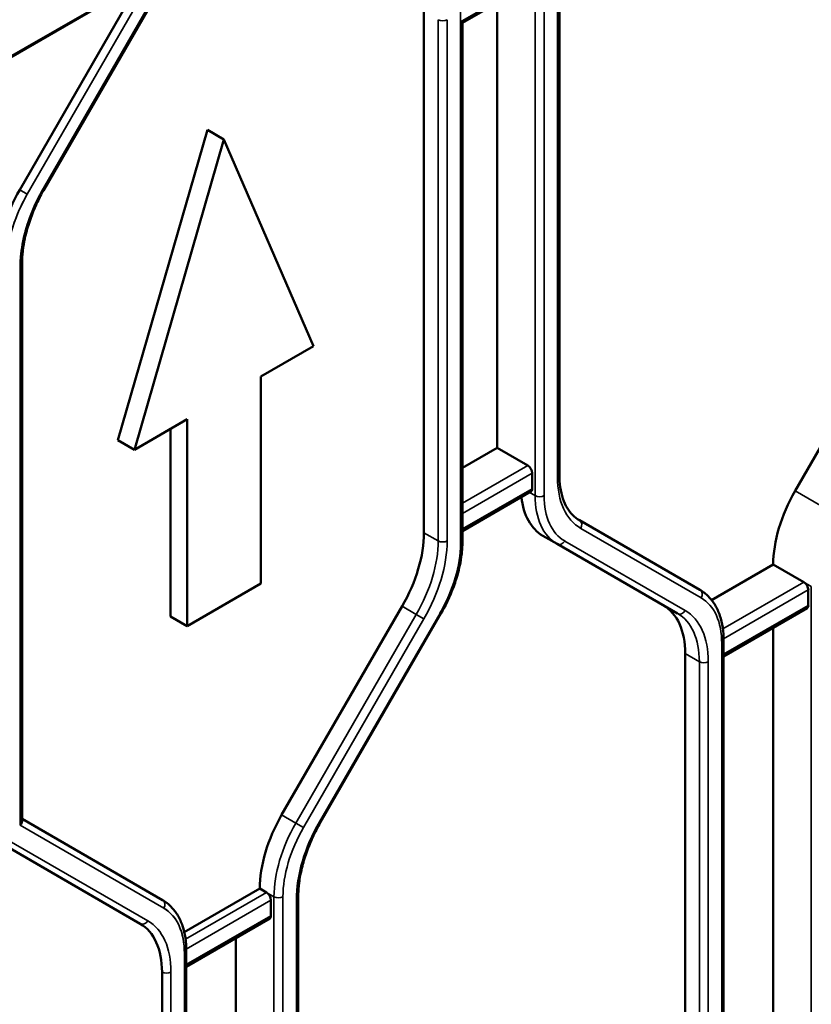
# Model space of a CAD drawing. Header units: millimetres. Extents: x 0 to 14369, y -869 to 2970.
# Tile 476 of 656: x 3617 to 3654, y 1178 to 1225. Entities that reach past the tile are written whole.
import ezdxf

# ---------------------------------------------------------------- set-up
doc = ezdxf.new("R2010")
doc.units = ezdxf.units.MM
doc.header["$LTSCALE"] = 10
doc.layers.add('Sichtbar (ISO)', color=7, linetype='Continuous', lineweight=50)
doc.layers.add('Sichtbar schmal (ISO)', color=7, linetype='Continuous', lineweight=35)

msp = doc.modelspace()

# ---------------------------------------------------------------- linework, layer by layer
at = {"layer": 'Sichtbar (ISO)'}
for p, q in [((3671.745, 1254.953), (3590.952, 1208.307)), ((3590.938, 1208.257), (3670.6, 1254.25)), ((3642.144, 1203.049), (3642.144, 1227.737)), ((3642.144, 1203.049), (3642.144, 1227.737)), ((3622.219, 1226.317), (3616.575, 1216.542)), ((3623.453, 1226.469), (3617.746, 1216.584)), ((3623.453, 1226.469), (3617.746, 1216.584)), ((3637.548, 1224.438), (3641.208, 1226.551)), ((3639.192, 1225.387), (3639.192, 1204.318)), ((3639.192, 1204.318), (3639.192, 1225.387)), ((3635.728, 1200.293), (3635.728, 1224.981)), ((3635.728, 1224.981), (3635.728, 1200.293)), ((3637.46, 1224.489), (3637.548, 1224.438)), ((3637.548, 1199.888), (3637.548, 1224.438)), ((3637.548, 1199.888), (3637.548, 1224.438)), ((3621.232, 1204.677), (3625.475, 1219.374)), ((3625.475, 1219.374), (3621.232, 1204.677)), ((3626.252, 1218.924), (3625.475, 1219.374)), ((3625.475, 1219.374), (3626.252, 1218.924)), ((3626.252, 1218.924), (3622.01, 1204.227)), ((3622.01, 1204.227), (3626.252, 1218.924)), ((3630.495, 1209.126), (3626.252, 1218.924)), ((3626.252, 1218.924), (3630.495, 1209.126)), ((3616.688, 1213.04), (3616.688, 1186.631)), ((3616.688, 1213.04), (3616.688, 1186.631)), ((3653.309, 1202.274), (3659.017, 1212.159)), ((3659.017, 1212.159), (3653.309, 1202.274)), ((3628.003, 1207.687), (3630.495, 1209.126)), ((3630.495, 1209.126), (3628.003, 1207.687)), ((3628.003, 1197.889), (3628.003, 1207.687)), ((3628.003, 1207.687), (3628.003, 1197.889)), ((3622.01, 1204.227), (3624.502, 1205.667)), ((3624.502, 1205.667), (3622.01, 1204.227)), ((3624.502, 1205.667), (3624.502, 1195.869)), ((3624.502, 1195.869), (3624.502, 1205.667)), ((3623.725, 1205.217), (3623.725, 1196.318)), ((3623.725, 1196.318), (3623.725, 1205.217)), ((3622.01, 1204.227), (3621.232, 1204.677)), ((3621.232, 1204.677), (3622.01, 1204.227)), ((3637.548, 1203.368), (3639.192, 1204.318)), ((3639.192, 1204.318), (3637.548, 1203.368)), ((3640.642, 1203.481), (3639.192, 1204.318)), ((3639.192, 1204.318), (3640.642, 1203.481)), ((3640.854, 1202.378), (3640.854, 1203.113)), ((3640.854, 1203.113), (3640.854, 1202.378)), ((3637.548, 1200.368), (3640.792, 1202.241)), ((3637.548, 1200.368), (3640.792, 1202.241)), ((3648.799, 1197.588), (3643.092, 1200.883)), ((3643.092, 1200.883), (3648.799, 1197.588)), ((3641.359, 1200.151), (3642.031, 1199.763)), ((3642.031, 1199.763), (3641.359, 1200.151)), ((3642.031, 1199.763), (3647.738, 1196.468)), ((3647.738, 1196.468), (3642.031, 1199.763)), ((3649.354, 1197.103), (3652.274, 1198.789)), ((3652.274, 1198.789), (3649.354, 1197.103)), ((3652.274, 1198.789), (3653.724, 1197.952)), ((3653.724, 1197.952), (3652.274, 1198.789)), ((3624.502, 1195.869), (3628.003, 1197.889)), ((3628.003, 1197.889), (3624.502, 1195.869)), ((3653.936, 1196.85), (3653.936, 1197.585)), ((3653.936, 1197.585), (3653.936, 1196.85)), ((3628.985, 1186.924), (3634.692, 1196.809)), ((3634.692, 1196.809), (3628.985, 1186.924)), ((3624.502, 1195.869), (3623.725, 1196.318)), ((3623.725, 1196.318), (3624.502, 1195.869)), ((3630.827, 1186.578), (3636.534, 1196.463)), ((3630.827, 1186.578), (3636.534, 1196.463)), ((3649.922, 1194.432), (3653.874, 1196.713)), ((3649.922, 1194.432), (3653.874, 1196.713)), ((3652.274, 1174.311), (3652.274, 1195.789)), ((3652.274, 1195.789), (3652.274, 1174.311)), ((3649.922, 1170.627), (3649.922, 1195.176)), ((3649.922, 1170.627), (3649.922, 1195.176)), ((3648.102, 1169.879), (3648.102, 1194.567)), ((3648.102, 1194.567), (3648.102, 1169.879)), ((3623.343, 1182.891), (3616.688, 1186.733)), ((3616.688, 1186.733), (3623.343, 1182.891)), ((3615.602, 1185.628), (3622.282, 1181.771)), ((3615.602, 1185.628), (3622.282, 1181.771)), ((3624.371, 1181.373), (3627.949, 1183.439)), ((3627.949, 1183.439), (3624.371, 1181.373)), ((3627.949, 1183.439), (3628.268, 1183.255)), ((3628.268, 1183.255), (3627.949, 1183.439)), ((3628.48, 1182.153), (3628.48, 1182.888)), ((3628.48, 1182.888), (3628.48, 1182.153)), ((3629.77, 1159.12), (3629.77, 1183.034)), ((3629.77, 1159.12), (3629.77, 1183.034)), ((3624.466, 1179.735), (3628.418, 1182.016)), ((3624.466, 1179.735), (3628.418, 1182.016)), ((3626.818, 1161.972), (3626.818, 1181.092)), ((3626.818, 1181.092), (3626.818, 1161.972)), ((3624.466, 1180.479), (3624.466, 1163.471)), ((3624.466, 1180.479), (3624.466, 1163.471)), ((3623.318, 1179.482), (3623.318, 1163.996))]:
    msp.add_line(p, q, dxfattribs=at)
for centre, major_axis, ratio, start_param, end_param in [((3619.075, 1215.099), (-2.5, -4.33), 0.57735, 4.712389, 5.497787), ((3640.642, 1203.236), (0.15, -0.26), 0.57735, 0.785398, 2.356194), ((3640.642, 1203.236), (-0.15, 0.26), 0.57735, 3.926991, 5.497787), ((3640.642, 1202.501), (0.15, -0.26), 0.57735, 0, 0.785398), ((3640.642, 1202.501), (0.15, -0.26), 0.57735, 0, 0.785398), ((3643.859, 1204.481), (-2.5, -4.33), 0.57735, 5.612894, 6.283185), ((3643.859, 1204.481), (-2.5, -4.33), 0.57735, 5.612894, 6.283185), ((3655.809, 1200.831), (2.5, 4.33), 0.57735, 1.570796, 2.356194), ((3655.809, 1200.831), (-2.5, -4.33), 0.57735, 4.712389, 5.497787), ((3632.192, 1198.252), (2.5, 4.33), 0.57735, 4.712389, 5.497787), ((3632.192, 1198.252), (-2.5, -4.33), 0.57735, 1.570796, 2.356194), ((3653.724, 1197.707), (0.15, -0.26), 0.57735, 0.785398, 2.356195), ((3653.724, 1197.707), (-0.15, 0.26), 0.57735, 3.926991, 5.497787), ((3644.566, 1192.526), (2.5, 4.33), 0.57735, 5.497787, 6.283185), ((3644.566, 1192.526), (2.5, 4.33), 0.57735, 5.497787, 6.283185), ((3653.724, 1196.973), (0.15, -0.26), 0.57735, 0, 0.785398), ((3653.724, 1196.973), (0.15, -0.26), 0.57735, 0, 0.785398), ((3616.388, 1186.56), (-0.277, -0.16), 0.717439, 1.963495, 2.748894), ((3616.388, 1186.56), (-0.277, -0.16), 0.717439, 1.963495, 2.748894), ((3631.485, 1185.48), (2.5, 4.33), 0.57735, 1.570796, 2.356194), ((3631.485, 1185.48), (-2.5, -4.33), 0.57735, 4.712389, 5.497787), ((3628.268, 1183.011), (0.15, -0.26), 0.57735, 0.785398, 2.356022), ((3628.268, 1183.011), (-0.15, 0.26), 0.57735, 3.926991, 5.49761), ((3628.268, 1182.276), (0.15, -0.26), 0.57735, 0, 0.785398), ((3628.268, 1182.276), (0.15, -0.26), 0.57735, 0, 0.785398), ((3619.782, 1177.441), (2.5, 4.33), 0.57735, 5.497787, 6.283185)]:
    msp.add_ellipse(centre, major_axis=major_axis, ratio=ratio, start_param=start_param, end_param=end_param, dxfattribs=at)
for points, knots in [([(3617.746, 1216.584), (3617.612, 1216.351), (3617.488, 1216.113), (3617.265, 1215.63), (3617.166, 1215.385), (3616.994, 1214.897), (3616.921, 1214.653), (3616.805, 1214.172), (3616.761, 1213.936), (3616.703, 1213.476), (3616.688, 1213.253), (3616.688, 1213.04)], [2.3561945, 2.3561945, 2.3561945, 2.3561945, 2.5132741, 2.5132741, 2.6703538, 2.6703538, 2.8274334, 2.8274334, 2.984513, 2.984513, 3.1415927, 3.1415927, 3.1415927, 3.1415927]), ([(3617.746, 1216.584), (3617.612, 1216.351), (3617.488, 1216.113), (3617.265, 1215.63), (3617.166, 1215.385), (3616.994, 1214.897), (3616.921, 1214.653), (3616.805, 1214.172), (3616.761, 1213.936), (3616.703, 1213.476), (3616.688, 1213.253), (3616.688, 1213.04)], [2.3561945, 2.3561945, 2.3561945, 2.3561945, 2.5132741, 2.5132741, 2.6703538, 2.6703538, 2.8274334, 2.8274334, 2.984513, 2.984513, 3.1415927, 3.1415927, 3.1415927, 3.1415927]), ([(3642.144, 1203.049), (3642.144, 1202.836), (3642.159, 1202.633), (3642.215, 1202.253), (3642.257, 1202.075), (3642.366, 1201.751), (3642.433, 1201.604), (3642.588, 1201.342), (3642.676, 1201.228), (3642.87, 1201.031), (3642.977, 1200.949), (3643.092, 1200.883)], [3.1415927, 3.1415927, 3.1415927, 3.1415927, 3.2986723, 3.2986723, 3.4557519, 3.4557519, 3.6128316, 3.6128316, 3.7699112, 3.7699112, 3.9269908, 3.9269908, 3.9269908, 3.9269908]), ([(3642.144, 1203.049), (3642.144, 1202.836), (3642.159, 1202.633), (3642.215, 1202.253), (3642.257, 1202.075), (3642.366, 1201.751), (3642.433, 1201.604), (3642.588, 1201.342), (3642.676, 1201.228), (3642.87, 1201.031), (3642.977, 1200.949), (3643.092, 1200.883)], [3.1415927, 3.1415927, 3.1415927, 3.1415927, 3.2986723, 3.2986723, 3.4557519, 3.4557519, 3.6128316, 3.6128316, 3.7699112, 3.7699112, 3.9269908, 3.9269908, 3.9269908, 3.9269908]), ([(3637.548, 1199.888), (3637.548, 1199.674), (3637.533, 1199.452), (3637.476, 1199.001), (3637.433, 1198.77), (3637.321, 1198.305), (3637.251, 1198.071), (3637.086, 1197.604), (3636.992, 1197.37), (3636.779, 1196.91), (3636.662, 1196.684), (3636.534, 1196.463)], [0, 0, 0, 0, 0.1570796, 0.1570796, 0.3141593, 0.3141593, 0.4712389, 0.4712389, 0.6283185, 0.6283185, 0.7853982, 0.7853982, 0.7853982, 0.7853982]), ([(3637.548, 1199.888), (3637.548, 1199.674), (3637.533, 1199.452), (3637.476, 1199.001), (3637.433, 1198.77), (3637.321, 1198.305), (3637.251, 1198.071), (3637.086, 1197.604), (3636.992, 1197.37), (3636.779, 1196.91), (3636.662, 1196.684), (3636.534, 1196.463)], [0, 0, 0, 0, 0.1570796, 0.1570796, 0.3141593, 0.3141593, 0.4712389, 0.4712389, 0.6283185, 0.6283185, 0.7853982, 0.7853982, 0.7853982, 0.7853982]), ([(3648.799, 1197.588), (3648.945, 1197.503), (3649.08, 1197.398), (3649.321, 1197.154), (3649.428, 1197.015), (3649.609, 1196.709), (3649.684, 1196.542), (3649.804, 1196.185), (3649.849, 1195.996), (3649.908, 1195.599), (3649.922, 1195.391), (3649.922, 1195.176)], [5.4977871, 5.4977871, 5.4977871, 5.4977871, 5.6548668, 5.6548668, 5.8119464, 5.8119464, 5.969026, 5.969026, 6.1261057, 6.1261057, 6.2831853, 6.2831853, 6.2831853, 6.2831853]), ([(3648.799, 1197.588), (3648.945, 1197.503), (3649.08, 1197.398), (3649.321, 1197.154), (3649.428, 1197.015), (3649.609, 1196.709), (3649.684, 1196.542), (3649.804, 1196.185), (3649.849, 1195.996), (3649.908, 1195.599), (3649.922, 1195.391), (3649.922, 1195.176)], [5.4977871, 5.4977871, 5.4977871, 5.4977871, 5.6548668, 5.6548668, 5.8119464, 5.8119464, 5.969026, 5.969026, 6.1261057, 6.1261057, 6.2831853, 6.2831853, 6.2831853, 6.2831853]), ([(3630.827, 1186.578), (3630.693, 1186.345), (3630.569, 1186.107), (3630.346, 1185.624), (3630.247, 1185.379), (3630.075, 1184.891), (3630.003, 1184.647), (3629.887, 1184.166), (3629.843, 1183.93), (3629.784, 1183.47), (3629.77, 1183.247), (3629.77, 1183.034)], [2.3561945, 2.3561945, 2.3561945, 2.3561945, 2.5132741, 2.5132741, 2.6703538, 2.6703538, 2.8274334, 2.8274334, 2.984513, 2.984513, 3.1415927, 3.1415927, 3.1415927, 3.1415927]), ([(3630.827, 1186.578), (3630.693, 1186.345), (3630.569, 1186.107), (3630.346, 1185.624), (3630.247, 1185.379), (3630.075, 1184.891), (3630.003, 1184.647), (3629.887, 1184.166), (3629.843, 1183.93), (3629.784, 1183.47), (3629.77, 1183.247), (3629.77, 1183.034)], [2.3561945, 2.3561945, 2.3561945, 2.3561945, 2.5132741, 2.5132741, 2.6703538, 2.6703538, 2.8274334, 2.8274334, 2.984513, 2.984513, 3.1415927, 3.1415927, 3.1415927, 3.1415927]), ([(3623.343, 1182.891), (3623.49, 1182.806), (3623.625, 1182.701), (3623.866, 1182.457), (3623.972, 1182.318), (3624.153, 1182.012), (3624.228, 1181.845), (3624.348, 1181.489), (3624.393, 1181.299), (3624.452, 1180.902), (3624.466, 1180.694), (3624.466, 1180.479)], [5.4977871, 5.4977871, 5.4977871, 5.4977871, 5.6548668, 5.6548668, 5.8119464, 5.8119464, 5.969026, 5.969026, 6.1261057, 6.1261057, 6.2831853, 6.2831853, 6.2831853, 6.2831853]), ([(3623.343, 1182.891), (3623.49, 1182.806), (3623.625, 1182.701), (3623.866, 1182.457), (3623.972, 1182.318), (3624.153, 1182.012), (3624.228, 1181.845), (3624.348, 1181.489), (3624.393, 1181.299), (3624.452, 1180.902), (3624.466, 1180.694), (3624.466, 1180.479)], [5.4977871, 5.4977871, 5.4977871, 5.4977871, 5.6548668, 5.6548668, 5.8119464, 5.8119464, 5.969026, 5.969026, 6.1261057, 6.1261057, 6.2831853, 6.2831853, 6.2831853, 6.2831853])]:
    msp.add_open_spline(points, degree=3, knots=knots, dxfattribs=at)
at = {"layer": 'Sichtbar schmal (ISO)'}
for p, q in [((3641.42, 1202.052), (3641.42, 1227.755)), ((3642.056, 1227.615), (3642.056, 1202.927)), ((3642.056, 1202.927), (3642.056, 1227.615)), ((3637.46, 1224.489), (3641.42, 1226.775)), ((3641.42, 1226.775), (3641.42, 1202.052)), ((3622.219, 1226.317), (3616.575, 1216.542)), ((3622.645, 1226.218), (3616.937, 1216.333)), ((3616.937, 1216.333), (3622.645, 1226.218)), ((3617.698, 1216.611), (3623.405, 1226.496)), ((3623.405, 1226.496), (3617.698, 1216.611)), ((3640.996, 1226.428), (3640.996, 1202.052)), ((3640.996, 1202.052), (3640.996, 1226.428)), ((3637.46, 1225.468), (3637.46, 1199.766)), ((3636.399, 1224.594), (3636.399, 1199.906)), ((3636.399, 1199.906), (3636.399, 1224.594)), ((3636.824, 1199.906), (3636.824, 1224.594)), ((3636.824, 1224.594), (3636.824, 1199.906)), ((3637.46, 1199.766), (3637.46, 1224.489)), ((3616.575, 1216.542), (3616.937, 1216.333)), ((3616.937, 1216.333), (3616.575, 1216.542)), ((3617.698, 1216.611), (3617.746, 1216.584)), ((3617.746, 1216.584), (3617.698, 1216.611)), ((3616.6, 1212.918), (3616.6, 1186.437)), ((3616.6, 1186.437), (3616.6, 1212.918)), ((3640.642, 1203.481), (3637.548, 1201.694)), ((3637.548, 1201.694), (3640.642, 1203.481)), ((3637.548, 1201.204), (3640.854, 1203.113)), ((3640.854, 1203.113), (3637.548, 1201.204)), ((3640.854, 1202.378), (3637.548, 1200.47)), ((3637.548, 1200.47), (3640.854, 1202.378)), ((3640.996, 1202.052), (3640.73, 1202.205)), ((3640.73, 1202.205), (3640.996, 1202.052)), ((3655.113, 1201.233), (3653.309, 1202.274)), ((3653.309, 1202.274), (3655.113, 1201.233)), ((3648.861, 1197.205), (3643.154, 1200.5)), ((3643.154, 1200.5), (3648.861, 1197.205)), ((3636.399, 1199.906), (3635.728, 1200.293)), ((3635.728, 1200.293), (3636.399, 1199.906)), ((3642.393, 1199.9), (3648.1, 1196.605)), ((3648.1, 1196.605), (3642.393, 1199.9)), ((3653.724, 1197.952), (3649.887, 1195.737)), ((3649.887, 1195.737), (3653.724, 1197.952)), ((3653.724, 1197.952), (3654.077, 1197.748)), ((3654.077, 1197.748), (3653.724, 1197.952)), ((3654.077, 1197.748), (3654.077, 1173.27)), ((3654.077, 1173.27), (3654.077, 1197.748)), ((3649.921, 1195.267), (3653.936, 1197.585)), ((3653.936, 1197.585), (3649.921, 1195.267)), ((3634.692, 1196.809), (3635.364, 1196.421)), ((3635.364, 1196.421), (3634.692, 1196.809)), ((3653.936, 1196.85), (3649.922, 1194.533)), ((3649.922, 1194.533), (3653.936, 1196.85)), ((3635.364, 1196.421), (3629.657, 1186.536)), ((3629.657, 1186.536), (3635.364, 1196.421)), ((3630.78, 1186.605), (3636.487, 1196.49)), ((3636.487, 1196.49), (3630.78, 1186.605)), ((3635.726, 1196.212), (3635.364, 1196.421)), ((3635.364, 1196.421), (3635.726, 1196.212)), ((3636.534, 1196.463), (3636.487, 1196.49)), ((3636.487, 1196.49), (3636.534, 1196.463)), ((3635.726, 1196.212), (3630.019, 1186.327)), ((3630.019, 1186.327), (3635.726, 1196.212)), ((3649.834, 1195.054), (3649.834, 1169.351)), ((3649.834, 1170.331), (3649.834, 1195.054)), ((3648.102, 1194.567), (3648.774, 1194.179)), ((3648.774, 1194.179), (3648.102, 1194.567)), ((3648.774, 1194.179), (3648.774, 1169.491)), ((3648.774, 1169.491), (3648.774, 1194.179)), ((3649.198, 1169.491), (3649.198, 1194.179)), ((3649.198, 1194.179), (3649.198, 1169.491)), ((3629.657, 1186.536), (3628.985, 1186.924)), ((3628.985, 1186.924), (3629.657, 1186.536)), ((3629.657, 1186.536), (3630.019, 1186.327)), ((3630.019, 1186.327), (3629.657, 1186.536)), ((3630.78, 1186.605), (3630.827, 1186.578)), ((3630.827, 1186.578), (3630.78, 1186.605)), ((3623.405, 1182.508), (3616.6, 1186.437)), ((3616.6, 1186.437), (3623.405, 1182.508)), ((3615.964, 1185.765), (3622.645, 1181.908)), ((3622.645, 1181.908), (3615.964, 1185.765)), ((3628.268, 1183.255), (3624.431, 1181.04)), ((3624.431, 1181.04), (3628.268, 1183.255)), ((3628.268, 1183.255), (3628.621, 1183.051)), ((3628.621, 1183.051), (3628.268, 1183.255)), ((3624.466, 1180.57), (3628.48, 1182.888)), ((3628.48, 1182.888), (3624.466, 1180.57)), ((3628.621, 1183.051), (3628.621, 1160.387)), ((3628.621, 1160.387), (3628.621, 1183.051)), ((3629.045, 1159.947), (3629.045, 1183.051)), ((3629.045, 1183.051), (3629.045, 1159.947)), ((3629.682, 1182.911), (3629.682, 1159.226)), ((3629.682, 1159.226), (3629.682, 1182.911)), ((3628.48, 1182.153), (3624.466, 1179.836)), ((3624.466, 1179.836), (3628.48, 1182.153)), ((3624.379, 1180.357), (3624.379, 1163.516)), ((3624.379, 1163.516), (3624.379, 1180.357)), ((3623.318, 1179.482), (3623.318, 1163.996)), ((3623.742, 1163.815), (3623.742, 1179.482)), ((3623.742, 1179.482), (3623.742, 1163.815))]:
    msp.add_line(p, q, dxfattribs=at)
for centre, major_axis, ratio, start_param, end_param in [((3636.612, 1224.716), (0.3, 0), 0.57735, 3.926991, 5.497787), ((3636.612, 1224.716), (-0.3, 0), 0.57735, 0.785398, 2.356194), ((3619.287, 1214.976), (-2.35, -4.07), 0.57735, 4.712389, 5.56166), ((3619.287, 1214.976), (-2.35, -4.07), 0.57735, 4.712389, 5.497787), ((3620.348, 1215.081), (2.65, 4.59), 0.57735, 1.570796, 2.356194), ((3616.388, 1213.04), (0.3, 0), 0.57735, 5.497787, 6.283185), ((3616.388, 1213.04), (0.3, 0), 0.57735, 5.497787, 6.283185), ((3641.844, 1203.049), (0.3, 0), 0.57735, 5.497787, 6.283185), ((3641.844, 1203.049), (0.3, 0), 0.57735, 5.497787, 6.283185), ((3645.804, 1205.09), (-2.65, -4.59), 0.57735, 5.497787, 6.283185), ((3645.804, 1205.09), (-2.65, -4.59), 0.57735, 5.497787, 6.283185), ((3641.208, 1202.174), (-0.3, 0), 0.57735, 0.785398, 2.356194), ((3644.531, 1204.093), (-2.5, -4.33), 0.57735, 5.497787, 6.283185), ((3641.208, 1202.174), (0.3, 0), 0.57735, 3.926991, 5.497787), ((3644.531, 1204.093), (-2.5, -4.33), 0.57735, 5.497787, 6.283185), ((3644.743, 1203.971), (-2.35, -4.07), 0.57735, 5.497787, 6.283185), ((3644.743, 1203.971), (-2.35, -4.07), 0.57735, 5.497787, 6.283185), ((3642.942, 1200.623), (0.15, 0.26), 0.816497, 4.712389, 6.283185), ((3642.942, 1200.623), (0.15, 0.26), 0.816497, 4.712389, 6.283185), ((3632.864, 1197.864), (-2.5, -4.33), 0.57735, 1.570796, 2.356194), ((3632.864, 1197.864), (2.5, 4.33), 0.57735, 4.712389, 5.497787), ((3633.076, 1197.742), (-2.65, -4.59), 0.57735, 1.570796, 2.356194), ((3633.076, 1197.742), (2.65, 4.59), 0.57735, 4.712389, 5.497787), ((3636.612, 1200.028), (-0.3, 0), 0.57735, 0.785398, 2.356194), ((3636.612, 1200.028), (0.3, 0), 0.57735, 3.926991, 5.497787), ((3634.137, 1197.847), (2.35, 4.07), 0.57735, 4.712389, 5.497787), ((3634.137, 1197.847), (-2.35, -4.07), 0.57735, 1.570796, 2.356194), ((3637.248, 1199.888), (0.3, 0), 0.57735, 5.497787, 6.283185), ((3637.248, 1199.888), (0.3, 0), 0.57735, 5.497787, 6.283185), ((3642.181, 1200.023), (-0.15, -0.26), 0.816497, 0, 1.570796), ((3642.181, 1200.023), (-0.15, -0.26), 0.816497, 0, 1.570796), ((3648.649, 1197.328), (0.15, 0.26), 0.816497, 4.712389, 6.283185), ((3648.649, 1197.328), (0.15, 0.26), 0.816497, 4.712389, 6.283185), ((3646.511, 1193.135), (2.35, 4.07), 0.57735, 5.497787, 6.283185), ((3646.511, 1193.135), (2.35, 4.07), 0.57735, 5.497787, 6.283185), ((3647.888, 1196.728), (-0.15, -0.26), 0.816497, 0, 1.570796), ((3647.888, 1196.728), (-0.15, -0.26), 0.816497, 0, 1.570796), ((3645.238, 1192.138), (2.5, 4.33), 0.57735, 5.497787, 6.283185), ((3645.238, 1192.138), (2.5, 4.33), 0.57735, 5.497787, 6.283185), ((3645.45, 1192.015), (2.65, 4.59), 0.57735, 5.497787, 6.283185), ((3645.45, 1192.015), (2.65, 4.59), 0.57735, 5.497787, 6.283185), ((3649.622, 1195.176), (0.3, 0), 0.57735, 5.497787, 6.283185), ((3649.622, 1195.176), (0.3, 0), 0.57735, 5.497787, 6.283185), ((3648.986, 1194.302), (0.3, 0), 0.57735, 3.926991, 5.497787), ((3648.986, 1194.302), (-0.3, 0), 0.57735, 0.785398, 2.356194), ((3632.157, 1185.093), (-2.5, -4.33), 0.57735, 4.712389, 5.497787), ((3632.157, 1185.093), (2.5, 4.33), 0.57735, 1.570796, 2.356194), ((3633.43, 1185.075), (2.65, 4.59), 0.57735, 1.570796, 2.356194), ((3633.43, 1185.075), (-2.65, -4.59), 0.57735, 4.712389, 5.497787), ((3632.369, 1184.97), (-2.35, -4.07), 0.57735, 4.712389, 5.497787), ((3632.369, 1184.97), (2.35, 4.07), 0.57735, 1.570796, 2.356194), ((3623.193, 1182.631), (0.15, 0.26), 0.816497, 4.712389, 6.283185), ((3623.193, 1182.631), (0.15, 0.26), 0.816497, 4.712389, 6.283185), ((3628.833, 1183.174), (0.3, 0), 0.57735, 3.926991, 5.497787), ((3628.833, 1183.174), (-0.3, 0), 0.57735, 0.785398, 2.356194), ((3629.47, 1183.034), (0.3, 0), 0.57735, 5.497787, 6.283185), ((3629.47, 1183.034), (0.3, 0), 0.57735, 5.497787, 6.283185), ((3621.055, 1178.438), (2.35, 4.07), 0.57735, 5.497787, 6.283185), ((3622.432, 1182.031), (-0.15, -0.26), 0.816497, 0, 1.570796), ((3622.432, 1182.031), (-0.15, -0.26), 0.816497, 0, 1.570796), ((3619.995, 1177.318), (2.65, 4.59), 0.57735, 5.497787, 6.283185), ((3619.995, 1177.318), (2.65, 4.59), 0.57735, 5.497787, 6.283185), ((3619.782, 1177.441), (2.5, 4.33), 0.57735, 5.497787, 6.283185), ((3624.166, 1180.479), (0.3, 0), 0.57735, 5.497787, 6.283185), ((3624.166, 1180.479), (0.3, 0), 0.57735, 5.497787, 6.283185), ((3623.53, 1179.605), (0.3, 0), 0.57735, 3.926991, 5.497787), ((3623.53, 1179.605), (-0.3, 0), 0.57735, 0.785398, 2.356194)]:
    msp.add_ellipse(centre, major_axis=major_axis, ratio=ratio, start_param=start_param, end_param=end_param, dxfattribs=at)
for points in [[(3617.698, 1216.611), (3617.463, 1216.201), (3617.265, 1215.791), (3617.103, 1215.371), (3616.94, 1214.952), (3616.813, 1214.523), (3616.728, 1214.111), (3616.643, 1213.699), (3616.6, 1213.304), (3616.6, 1212.918)], [(3623.405, 1182.508), (3623.614, 1182.386), (3623.789, 1182.224), (3623.933, 1182.019), (3624.077, 1181.813), (3624.19, 1181.563), (3624.265, 1181.285), (3624.341, 1181.006), (3624.379, 1180.699), (3624.379, 1180.357)]]:
    msp.add_open_spline(points, degree=3, knots=[0, 0, 0, 0, 0.333333, 0.333333, 0.333333, 0.666667, 0.666667, 0.666667, 1, 1, 1, 1], dxfattribs=at)

doc.saveas('drawing.dxf')
